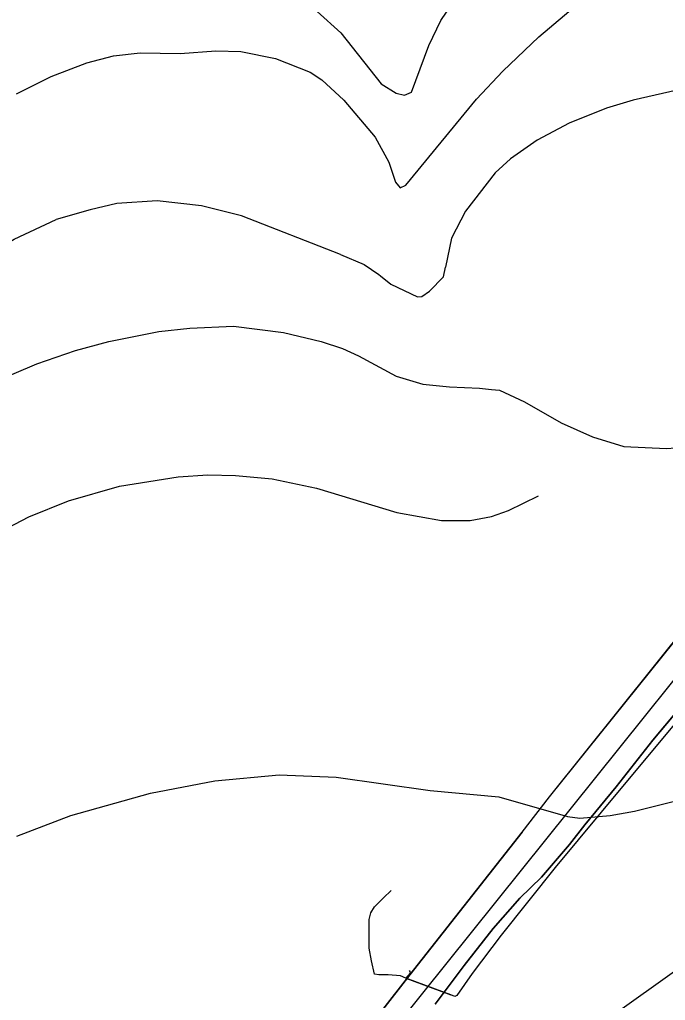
# Model space of a CAD drawing. Extents: x -662620 to -656370, y -1067090 to -1062990.
# Drawn here: x -659388.3 to -659181, y -1066087 to -1065772.1 of the extents above; entities that cross this region are included whole.
import ezdxf

# ---------------------------------------------------------------- set-up
doc = ezdxf.new("R2010")
doc.units = 0
for name, color, linetype in [('ELEK__VEDENÍ_VN_-_NADZEMNÍ', 7, 'Continuous'), ('OBVOD_PÚ', 7, 'Continuous'), ('ORNÁ_PŮDA_-_STÁVAJÍCÍ', 7, 'Continuous'), ('OSTATNÍ_PLOCHA_-_STÁVAJÍCÍ', 7, 'Continuous'), ('SDELOVACÍ_VEDENÍ_-_PODZEMNÍ', 7, 'Continuous'), ('SILNICE_II__TŘÍDY_A_III__TŘÍDY', 7, 'Continuous'), ('VRSTEVNICE_ZDŮRAZNĚNÁ', 7, 'Continuous'), ('VRSTEVNICE_ZÁKLADNÍ', 7, 'Continuous')]:
    doc.layers.add(name, color=color, linetype=linetype)

msp = doc.modelspace()

# ---------------------------------------------------------------- linework, layer by layer
at = {"layer": 'ELEK__VEDENÍ_VN_-_NADZEMNÍ'}
msp.add_lwpolyline([(-659283.51, -1066152.49), (-659200.82, -1066093.95), (-659094.6, -1066018.18), (-659022.28, -1065966.69), (-658937.63, -1065906.48), (-658856.53, -1065848.35), (-658776.07, -1065791.16), (-658693.11, -1065732.39), (-658614.47, -1065676.12), (-658531.84, -1065617.27), (-658444.6, -1065555.07), (-658431.73, -1065546.01)], dxfattribs=at)
at = {"layer": 'OBVOD_PÚ'}
for points in [[(-659218.15, -1066021.67), (-659150.69, -1065937.59)], [(-659226.93, -1066033.03), (-659218.15, -1066021.67)], [(-659226.93, -1066033.03), (-659263.07, -1066078.83)], [(-659263.07, -1066078.83), (-659272.5, -1066090.87)]]:
    msp.add_lwpolyline(points, dxfattribs=at)
at = {"layer": 'ORNÁ_PŮDA_-_STÁVAJÍCÍ'}
for p, q in [((-659185.03, -1066003.43), (-659168.51, -1065983.8)), ((-659196.82, -1066018.49), (-659185.03, -1066003.43)), ((-659206.84, -1066030.7), (-659196.82, -1066018.49)), ((-659211.73, -1066036.95), (-659206.84, -1066030.7)), ((-659220.77, -1066047.4), (-659211.73, -1066036.95)), ((-659227.73, -1066054.15), (-659220.77, -1066047.4)), ((-659236.23, -1066063.89), (-659227.73, -1066054.15)), ((-659245.56, -1066075.83), (-659236.23, -1066063.89)), ((-659254.91, -1066088.27), (-659245.56, -1066075.83))]:
    msp.add_line(p, q, dxfattribs=at)
msp.add_lwpolyline([(-659254.91, -1066088.27), (-659245.56, -1066075.83), (-659236.23, -1066063.89), (-659227.73, -1066054.15), (-659220.77, -1066047.4), (-659211.73, -1066036.95), (-659206.84, -1066030.7), (-659196.82, -1066018.49), (-659185.03, -1066003.43), (-659168.51, -1065983.8)], dxfattribs=at)
at = {"layer": 'OSTATNÍ_PLOCHA_-_STÁVAJÍCÍ'}
for p, q in [((-659218.15, -1066021.67), (-659150.69, -1065937.59)), ((-659218.15, -1066021.67), (-659150.69, -1065937.59)), ((-659168.51, -1065983.8), (-659185.03, -1066003.43)), ((-659168.51, -1065983.8), (-659185.03, -1066003.43)), ((-659185.03, -1066003.43), (-659196.82, -1066018.49)), ((-659185.03, -1066003.43), (-659196.82, -1066018.49)), ((-659196.82, -1066018.49), (-659206.84, -1066030.7)), ((-659196.82, -1066018.49), (-659206.84, -1066030.7)), ((-659226.93, -1066033.03), (-659218.15, -1066021.67)), ((-659226.93, -1066033.03), (-659218.15, -1066021.67)), ((-659206.84, -1066030.7), (-659211.73, -1066036.95)), ((-659206.84, -1066030.7), (-659211.73, -1066036.95)), ((-659263.07, -1066078.83), (-659226.93, -1066033.03)), ((-659263.07, -1066078.83), (-659226.93, -1066033.03)), ((-659211.73, -1066036.95), (-659220.77, -1066047.4)), ((-659211.73, -1066036.95), (-659220.77, -1066047.4)), ((-659220.77, -1066047.4), (-659227.73, -1066054.15)), ((-659220.77, -1066047.4), (-659227.73, -1066054.15)), ((-659227.73, -1066054.15), (-659236.23, -1066063.89)), ((-659227.73, -1066054.15), (-659236.23, -1066063.89)), ((-659236.23, -1066063.89), (-659245.56, -1066075.83)), ((-659236.23, -1066063.89), (-659245.56, -1066075.83)), ((-659245.56, -1066075.83), (-659254.91, -1066088.27)), ((-659245.56, -1066075.83), (-659254.91, -1066088.27)), ((-659272.5, -1066090.87), (-659263.07, -1066078.83)), ((-659272.5, -1066090.87), (-659263.07, -1066078.83))]:
    msp.add_line(p, q, dxfattribs=at)
for points in [[(-659317.01, -1066430.63), (-659310.15, -1066382.24), (-659310.06, -1066381.16), (-659294.87, -1066255.8), (-659284.7, -1066175.06), (-659280.05, -1066140.02), (-659276.71, -1066113.28), (-659274.87, -1066105.75), (-659272.56, -1066092.39), (-659272.5, -1066090.87), (-659263.07, -1066078.83), (-659226.93, -1066033.03), (-659218.15, -1066021.67), (-659150.69, -1065937.59), (-659115.1, -1065893.96), (-659096.67, -1065872.87), (-659077.26, -1065859.89), (-659043.68, -1065845.01), (-659006.3, -1065829.42), (-658992.13, -1065818.03), (-658980.55, -1065804.75)], [(-659317.01, -1066430.63), (-659310.15, -1066382.24), (-659310.06, -1066381.16), (-659294.87, -1066255.8), (-659284.7, -1066175.06), (-659280.05, -1066140.02), (-659276.71, -1066113.28), (-659274.87, -1066105.75), (-659272.56, -1066092.39), (-659272.5, -1066090.87), (-659263.07, -1066078.83), (-659226.93, -1066033.03), (-659218.15, -1066021.67), (-659150.69, -1065937.59), (-659115.1, -1065893.96), (-659096.67, -1065872.87), (-659077.26, -1065859.89), (-659043.68, -1065845.01), (-659006.3, -1065829.42), (-658992.13, -1065818.03), (-658980.55, -1065804.75)], [(-659168.51, -1065983.8), (-659185.03, -1066003.43), (-659196.82, -1066018.49), (-659206.84, -1066030.7), (-659211.73, -1066036.95), (-659220.77, -1066047.4), (-659227.73, -1066054.15), (-659236.23, -1066063.89), (-659245.56, -1066075.83), (-659254.91, -1066088.27)], [(-659168.51, -1065983.8), (-659185.03, -1066003.43), (-659196.82, -1066018.49), (-659206.84, -1066030.7), (-659211.73, -1066036.95), (-659220.77, -1066047.4), (-659227.73, -1066054.15), (-659236.23, -1066063.89), (-659245.56, -1066075.83), (-659254.91, -1066088.27)]]:
    msp.add_lwpolyline(points, dxfattribs=at)
at = {"layer": 'SDELOVACÍ_VEDENÍ_-_PODZEMNÍ'}
for points in [[(-658955.13, -1065788.03), (-658961.53, -1065799.66), (-658969.46, -1065812.27), (-658976.85, -1065821.72), (-658987.33, -1065831.63), (-659000.59, -1065840.39), (-659008.9, -1065845.05), (-659031.31, -1065854.1), (-659054.06, -1065863.38), (-659073.12, -1065873.25), (-659087.81, -1065884.08), (-659104.81, -1065904.73), (-659118.65, -1065922.35), (-659132.25, -1065940.74), (-659156.9, -1065971.86), (-659173.18, -1065992.55), (-659194.21, -1066017.72), (-659216.4, -1066044.33), (-659233.67, -1066066.11), (-659243.02, -1066078.33), (-659247.93, -1066085.43), (-659248.62, -1066085.76), (-659249.84, -1066085.28), (-659264.36, -1066079.84)], [(-658955.13, -1065788.03), (-658961.53, -1065799.66), (-658969.46, -1065812.27), (-658976.85, -1065821.72), (-658987.33, -1065831.63), (-659000.59, -1065840.39), (-659008.9, -1065845.05), (-659031.31, -1065854.1), (-659054.06, -1065863.38), (-659073.12, -1065873.25), (-659087.81, -1065884.08), (-659104.81, -1065904.73), (-659118.65, -1065922.35), (-659132.25, -1065940.74), (-659156.9, -1065971.86), (-659173.18, -1065992.55), (-659194.21, -1066017.72), (-659216.4, -1066044.33), (-659233.67, -1066066.11), (-659243.02, -1066078.33), (-659247.93, -1066085.43), (-659248.62, -1066085.76), (-659249.84, -1066085.28), (-659264.36, -1066079.84)], [(-658955.13, -1065788.03), (-658961.53, -1065799.66), (-658969.46, -1065812.27), (-658976.85, -1065821.72), (-658987.33, -1065831.63), (-659000.59, -1065840.39), (-659008.9, -1065845.05), (-659031.31, -1065854.1), (-659054.06, -1065863.38), (-659073.12, -1065873.25), (-659087.81, -1065884.08), (-659104.81, -1065904.73), (-659118.65, -1065922.35), (-659132.25, -1065940.74), (-659156.9, -1065971.86), (-659173.18, -1065992.55), (-659194.21, -1066017.72), (-659216.4, -1066044.33), (-659233.67, -1066066.11), (-659243.02, -1066078.33), (-659247.93, -1066085.43), (-659248.62, -1066085.76), (-659249.84, -1066085.28), (-659264.36, -1066079.84)], [(-658955.13, -1065788.03), (-658961.53, -1065799.66), (-658969.46, -1065812.27), (-658976.85, -1065821.72), (-658987.33, -1065831.63), (-659000.59, -1065840.39), (-659008.9, -1065845.05), (-659031.31, -1065854.1), (-659054.06, -1065863.38), (-659073.12, -1065873.25), (-659087.81, -1065884.08), (-659104.81, -1065904.73), (-659118.65, -1065922.35), (-659132.25, -1065940.74), (-659156.9, -1065971.86), (-659173.18, -1065992.55), (-659194.21, -1066017.72), (-659216.4, -1066044.33), (-659233.67, -1066066.11), (-659243.02, -1066078.33), (-659247.93, -1066085.43), (-659248.62, -1066085.76), (-659249.84, -1066085.28), (-659264.36, -1066079.84)], [(-658955.13, -1065788.03), (-658961.53, -1065799.66), (-658969.46, -1065812.27), (-658976.85, -1065821.72), (-658987.33, -1065831.63), (-659000.59, -1065840.39), (-659008.9, -1065845.05), (-659031.31, -1065854.1), (-659054.06, -1065863.38), (-659073.12, -1065873.25), (-659087.81, -1065884.08), (-659104.81, -1065904.73), (-659118.65, -1065922.35), (-659132.25, -1065940.74), (-659156.9, -1065971.86), (-659173.18, -1065992.55), (-659194.21, -1066017.72), (-659216.4, -1066044.33), (-659233.67, -1066066.11), (-659243.02, -1066078.33), (-659247.93, -1066085.43), (-659248.62, -1066085.76), (-659249.84, -1066085.28), (-659264.36, -1066079.84)], [(-658955.13, -1065788.03), (-658961.53, -1065799.66), (-658969.46, -1065812.27), (-658976.85, -1065821.72), (-658987.33, -1065831.63), (-659000.59, -1065840.39), (-659008.9, -1065845.05), (-659031.31, -1065854.1), (-659054.06, -1065863.38), (-659073.12, -1065873.25), (-659087.81, -1065884.08), (-659104.81, -1065904.73), (-659118.65, -1065922.35), (-659132.25, -1065940.74), (-659156.9, -1065971.86), (-659173.18, -1065992.55), (-659194.21, -1066017.72), (-659216.4, -1066044.33), (-659233.67, -1066066.11), (-659243.02, -1066078.33), (-659247.93, -1066085.43), (-659248.62, -1066085.76), (-659249.84, -1066085.28), (-659264.36, -1066079.84)], [(-659264.36, -1066079.84), (-659265.98, -1066079.13), (-659270.02, -1066078.8), (-659271.25, -1066078.79), (-659272.95, -1066078.79), (-659274.37, -1066078.56), (-659275.39, -1066074.34), (-659276.12, -1066070.24), (-659276.11, -1066063.12), (-659276.07, -1066061.01), (-659275.53, -1066058.91), (-659274.42, -1066056.99), (-659272.89, -1066055.51), (-659271.49, -1066054.11), (-659269.07, -1066051.68)], [(-659264.36, -1066079.84), (-659265.98, -1066079.13), (-659270.02, -1066078.8), (-659271.25, -1066078.79), (-659272.95, -1066078.79), (-659274.37, -1066078.56), (-659275.39, -1066074.34), (-659276.12, -1066070.24), (-659276.11, -1066063.12), (-659276.07, -1066061.01), (-659275.53, -1066058.91), (-659274.42, -1066056.99), (-659272.89, -1066055.51), (-659271.49, -1066054.11), (-659269.07, -1066051.68)], [(-659264.36, -1066079.84), (-659265.98, -1066079.13), (-659270.02, -1066078.8), (-659271.25, -1066078.79), (-659272.95, -1066078.79), (-659274.37, -1066078.56), (-659275.39, -1066074.34), (-659276.12, -1066070.24), (-659276.11, -1066063.12), (-659276.07, -1066061.01), (-659275.53, -1066058.91), (-659274.42, -1066056.99), (-659272.89, -1066055.51), (-659271.49, -1066054.11), (-659269.07, -1066051.68)], [(-659264.36, -1066079.84), (-659265.98, -1066079.13), (-659270.02, -1066078.8), (-659271.25, -1066078.79), (-659272.95, -1066078.79), (-659274.37, -1066078.56), (-659275.39, -1066074.34), (-659276.12, -1066070.24), (-659276.11, -1066063.12), (-659276.07, -1066061.01), (-659275.53, -1066058.91), (-659274.42, -1066056.99), (-659272.89, -1066055.51), (-659271.49, -1066054.11), (-659269.07, -1066051.68)], [(-659263.24, -1066077.4), (-659263.04, -1066077.77), (-659262.87, -1066078.32), (-659264.36, -1066079.84)], [(-659263.24, -1066077.4), (-659263.04, -1066077.77), (-659262.87, -1066078.32), (-659264.36, -1066079.84)], [(-659263.24, -1066077.4), (-659263.04, -1066077.77), (-659262.87, -1066078.32), (-659264.36, -1066079.84)], [(-659263.24, -1066077.4), (-659263.04, -1066077.77), (-659262.87, -1066078.32), (-659264.36, -1066079.84)], [(-659264.36, -1066079.84), (-659249.84, -1066085.28)], [(-659264.36, -1066079.84), (-659249.84, -1066085.28)], [(-659264.36, -1066079.84), (-659249.84, -1066085.28)], [(-659264.36, -1066079.84), (-659249.84, -1066085.28)]]:
    msp.add_lwpolyline(points, dxfattribs=at)
at = {"layer": 'SILNICE_II__TŘÍDY_A_III__TŘÍDY'}
msp.add_lwpolyline([(-659171.2, -1065045.15), (-659183.58, -1065185.48), (-659057, -1065176.58), (-659019.85, -1065228.07), (-659028.31, -1065252.72), (-658984.67, -1065363.89), (-658979.85, -1065512.27), (-658980.89, -1065702.26), (-658963.65, -1065778.93), (-658974.96, -1065808.99), (-659002.69, -1065835.5), (-659092.31, -1065876.91), (-659274.98, -1066104.76), (-659317.05, -1066438.63)], dxfattribs=at)
at = {"layer": 'VRSTEVNICE_ZDŮRAZNĚNÁ'}
msp.add_lwpolyline([(-659389.39, -1065795.98), (-659378.24, -1065790.41), (-659366.81, -1065785.98), (-659358.23, -1065783.69), (-659349.66, -1065782.83), (-659336.79, -1065782.97), (-659325.36, -1065782.12), (-659317.35, -1065782.4), (-659306.2, -1065784.55), (-659295.06, -1065788.98), (-659291.34, -1065791.41), (-659284.19, -1065797.98), (-659274.19, -1065809.85), (-659269.76, -1065817.85), (-659267.61, -1065824.28), (-659266.18, -1065826.14), (-659264.32, -1065825.28), (-659241.6, -1065797.7), (-659233.17, -1065788.69), (-659221.59, -1065777.69), (-659203.72, -1065762.39)], dxfattribs=at)
at = {"layer": 'VRSTEVNICE_ZÁKLADNÍ'}
for points in [[(-659292.77, -1065769.54), (-659285.19, -1065776.4), (-659272.19, -1065792.69), (-659267.47, -1065795.7), (-659264.75, -1065796.41), (-659262.47, -1065795.41), (-659256.89, -1065780.4), (-659253.03, -1065772.4), (-659243.03, -1065757.53)], [(-659292.77, -1065769.54), (-659285.19, -1065776.4), (-659272.19, -1065792.69), (-659267.47, -1065795.7), (-659264.75, -1065796.41), (-659262.47, -1065795.41), (-659256.89, -1065780.4), (-659253.03, -1065772.4), (-659243.03, -1065757.53)], [(-659044.58, -1065792.15), (-659150.12, -1065791.41), (-659172.42, -1065793.69), (-659191.29, -1065797.98), (-659199.86, -1065800.56), (-659211.87, -1065805.41), (-659222.16, -1065810.85), (-659230.74, -1065816.85), (-659235.6, -1065821.28), (-659245.17, -1065833.57), (-659249.61, -1065842.24), (-659251.57, -1065851.62)], [(-659044.58, -1065792.15), (-659150.12, -1065791.41), (-659172.42, -1065793.69), (-659191.29, -1065797.98), (-659199.86, -1065800.56), (-659211.87, -1065805.41), (-659222.16, -1065810.85), (-659230.74, -1065816.85), (-659235.6, -1065821.28), (-659245.17, -1065833.57), (-659249.61, -1065842.24), (-659251.57, -1065851.62)], [(-659285.25, -1065847.5), (-659317.07, -1065835.14), (-659329.93, -1065831.86), (-659344.22, -1065830.29), (-659357.09, -1065831.14), (-659365.66, -1065833.14), (-659376.61, -1065836.32)], [(-659285.25, -1065847.5), (-659317.07, -1065835.14), (-659329.93, -1065831.86), (-659344.22, -1065830.29), (-659357.09, -1065831.14), (-659365.66, -1065833.14), (-659376.61, -1065836.32)], [(-659526.1, -1066038.79), (-659519.39, -1066019.91), (-659514.66, -1066002.14), (-659507.64, -1065980.36), (-659499.62, -1065959.72), (-659496.61, -1065952.7), (-659488.01, -1065935.07), (-659482.71, -1065926.47), (-659475.54, -1065916.44), (-659455.19, -1065890.07), (-659445.01, -1065879.46), (-659429.11, -1065866.71), (-659420.51, -1065860.69), (-659401.88, -1065849.36), (-659390.12, -1065842.63), (-659376.61, -1065836.32)], [(-659526.1, -1066038.79), (-659519.39, -1066019.91), (-659514.66, -1066002.14), (-659507.64, -1065980.36), (-659499.62, -1065959.72), (-659496.61, -1065952.7), (-659488.01, -1065935.07), (-659482.71, -1065926.47), (-659475.54, -1065916.44), (-659455.19, -1065890.07), (-659445.01, -1065879.46), (-659429.11, -1065866.71), (-659420.51, -1065860.69), (-659401.88, -1065849.36), (-659390.12, -1065842.63), (-659376.61, -1065836.32)], [(-659285.25, -1065847.5), (-659277.74, -1065850.73), (-659273.03, -1065853.95), (-659272.46, -1065854.38), (-659269.16, -1065857.1), (-659260.57, -1065861.12), (-659259.13, -1065860.97), (-659256.7, -1065859.25), (-659252.25, -1065854.67), (-659251.57, -1065851.62)], [(-659285.25, -1065847.5), (-659277.74, -1065850.73), (-659273.03, -1065853.95), (-659272.46, -1065854.38), (-659269.16, -1065857.1), (-659260.57, -1065861.12), (-659259.13, -1065860.97), (-659256.7, -1065859.25), (-659252.25, -1065854.67), (-659251.57, -1065851.62)], [(-659405.46, -1065892.22), (-659382.81, -1065882.61), (-659370.35, -1065878.31), (-659359.74, -1065875.45), (-659343.69, -1065872.29), (-659333.66, -1065871.15), (-659319.61, -1065870.58), (-659303.56, -1065872.58)], [(-659405.46, -1065892.22), (-659382.81, -1065882.61), (-659370.35, -1065878.31), (-659359.74, -1065875.45), (-659343.69, -1065872.29), (-659333.66, -1065871.15), (-659319.61, -1065870.58), (-659303.56, -1065872.58)], [(-659303.56, -1065872.58), (-659291.52, -1065875.45), (-659284.64, -1065877.74), (-659279.48, -1065880.03), (-659267.45, -1065886.63), (-659258.85, -1065889.21), (-659250.25, -1065890.07), (-659240.61, -1065890.42), (-659236.8, -1065890.88), (-659234.2, -1065891.07), (-659226.17, -1065894.8), (-659214.42, -1065901.53), (-659204.39, -1065906.12), (-659194.35, -1065909.13), (-659180.6, -1065909.84), (-659166.12, -1065908.7)], [(-659303.56, -1065872.58), (-659291.52, -1065875.45), (-659284.64, -1065877.74), (-659279.48, -1065880.03), (-659267.45, -1065886.63), (-659258.85, -1065889.21), (-659250.25, -1065890.07), (-659240.61, -1065890.42), (-659236.8, -1065890.88), (-659234.2, -1065891.07), (-659226.17, -1065894.8), (-659214.42, -1065901.53), (-659204.39, -1065906.12), (-659194.35, -1065909.13), (-659180.6, -1065909.84), (-659166.12, -1065908.7)], [(-659397, -1065937.79), (-659385.39, -1065931.77), (-659372.64, -1065926.61), (-659356.3, -1065921.88), (-659337.38, -1065918.87), (-659327.92, -1065918.3), (-659319.04, -1065918.44), (-659307.29, -1065919.59), (-659292.96, -1065922.6), (-659267.16, -1065930.34), (-659252.83, -1065932.92), (-659243.65, -1065932.92), (-659236.78, -1065931.63)], [(-659397, -1065937.79), (-659385.39, -1065931.77), (-659372.64, -1065926.61), (-659356.3, -1065921.88), (-659337.38, -1065918.87), (-659327.92, -1065918.3), (-659319.04, -1065918.44), (-659307.29, -1065919.59), (-659292.96, -1065922.6), (-659267.16, -1065930.34), (-659252.83, -1065932.92), (-659243.65, -1065932.92), (-659236.78, -1065931.63)], [(-659236.78, -1065931.63), (-659231.33, -1065929.76), (-659221.73, -1065925.04)], [(-659236.78, -1065931.63), (-659231.33, -1065929.76), (-659221.73, -1065925.04)], [(-659389.26, -1066034.24), (-659371.92, -1066027.65), (-659346.27, -1066020.48), (-659325.63, -1066016.47), (-659304.99, -1066014.61), (-659286.65, -1066015.32), (-659256.55, -1066019.62), (-659234.48, -1066021.63), (-659212.41, -1066027.94), (-659208.4, -1066028.51), (-659198.65, -1066027.65), (-659190.91, -1066026.22), (-659172.86, -1066021.77)], [(-659389.26, -1066034.24), (-659371.92, -1066027.65), (-659346.27, -1066020.48), (-659325.63, -1066016.47), (-659304.99, -1066014.61), (-659286.65, -1066015.32), (-659256.55, -1066019.62), (-659234.48, -1066021.63), (-659212.41, -1066027.94), (-659208.4, -1066028.51), (-659198.65, -1066027.65), (-659190.91, -1066026.22), (-659172.86, -1066021.77)]]:
    msp.add_lwpolyline(points, dxfattribs=at)

doc.saveas('drawing.dxf')
